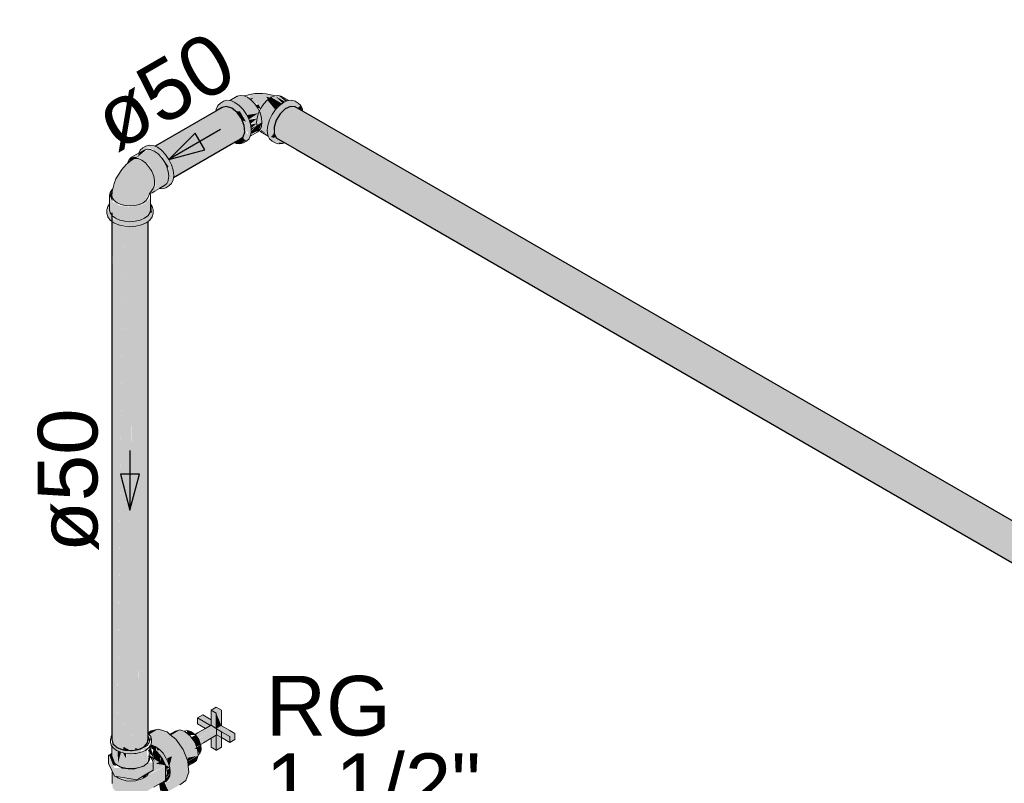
# Model space of a CAD drawing. Header units: millimetres. Extents: x 567 to 934, y -1 to 364.
# Tile 457 of 656: x 767.64 to 770.94, y 10.42 to 12.98. Entities that reach past the tile are written whole.
import ezdxf

# ---------------------------------------------------------------- set-up
doc = ezdxf.new("R2010")
doc.units = ezdxf.units.MM
doc.header["$MEASUREMENT"] = 0
doc.linetypes.add('NULL', pattern=[0])
for name, color, linetype, lineweight in [('AF-Condutos', 140, 'Continuous', 25), ('AF-Conexões', 152, 'Continuous', 18), ('AF-Registro', 253, 'Continuous', 18), ('AF-Sentido conduto', 140, 'Continuous', 30), ('AF-Textos conduto', 7, 'Continuous', 9), ('Textos', 7, 'Continuous', 9)]:
    doc.layers.add(name, color=color, linetype=linetype, lineweight=lineweight)
doc.styles.add('Arial', font='arial.ttf')

msp = doc.modelspace()

# ---------------------------------------------------------------- hatches: boundary and pattern name
at = {"layer": 'AF-Condutos', "linetype": 'Continuous'}
for points in [[(768.0928, 12.5546), (768.126, 12.5289), (768.1407, 12.5071), (768.2843, 12.5742), (768.1499, 12.4849), (768.1501, 12.4842), (768.3928, 12.6023), (768.3909, 12.624), (768.3819, 12.6473), (768.3674, 12.6679), (768.3498, 12.6824), (768.3321, 12.6882), (768.3176, 12.6844)], [(774.2171, 9.2923), (774.2171, 9.3124), (774.2244, 9.3356), (774.2378, 9.3572), (774.2555, 9.3738), (768.5467, 12.6877), (768.5288, 12.6795), (768.5117, 12.6632), (768.4983, 12.6415), (768.491, 12.6183), (768.491, 12.5975), (774.2241, 9.2774)], [(768.5467, 12.6877), (774.2728, 9.3817), (774.2734, 9.3817)], [(768.5467, 12.6877), (774.2555, 9.3738), (774.2728, 9.3817)], [(768.5623, 12.6863), (768.5467, 12.6877), (774.2734, 9.3817)], [(768.5623, 12.6863), (774.2731, 9.3818), (774.2884, 9.3803)], [(768.1557, 12.4654), (768.3928, 12.6023), (768.1519, 12.4851)], [(768.3565, 12.5665), (768.3873, 12.5857), (768.3928, 12.6023), (768.1541, 12.4645), (768.1542, 12.4639), (768.3476, 12.565), (768.1542, 12.4513)], [(768.2843, 12.5742), (768.1407, 12.5071), (768.1499, 12.4849)], [(768.4983, 12.5828), (774.2241, 9.2774), (768.491, 12.5975)], [(768.3528, 12.5645), (768.1542, 12.4511), (768.154, 12.4495)], [(768.3476, 12.565), (768.1559, 12.4648), (768.1542, 12.4514)], [(768.5665, 12.5434), (774.2244, 9.2768), (774.2241, 9.2774)], [(767.9474, 10.5669), (767.9474, 10.5861), (767.9474, 12.3312)], [(767.9501, 10.5573), (767.9652, 10.54), (767.9652, 12.3044), (767.9516, 10.5858), (767.9514, 12.3167), (767.9474, 10.5861)], [(767.9474, 10.5861), (767.9513, 12.2999), (767.9474, 12.3028)], [(768.0677, 10.5559), (768.0677, 12.3013), (768.0676, 12.3012), (768.0565, 10.5975), (768.0561, 12.3071), (768.0371, 10.5969), (768.0363, 12.2979), (768.0118, 10.5301), (768.0363, 10.5335), (768.0561, 10.5428)], [(768.0677, 10.5559), (768.069, 12.3023), (768.0677, 12.3013)], [(768.069, 10.5706), (768.069, 12.3023), (768.0677, 10.6137)], [(767.9514, 12.299), (767.9516, 10.5858), (767.9651, 12.2895)], [(767.9652, 12.2919), (767.9652, 10.54), (767.9864, 12.2835), (767.9819, 12.2879)], [(767.9653, 10.5414), (767.9866, 10.532), (767.9866, 12.2964)], [(767.9866, 12.2832), (767.9866, 10.532), (768.0116, 12.2846)], [(768.0117, 10.5297), (768.0134, 10.6479), (768.0117, 12.2941), (767.9868, 10.5426)], [(768.0362, 12.2869), (768.0118, 12.2851), (768.0134, 10.6479)], [(768.056, 12.2929), (768.0364, 12.2882), (768.0371, 10.5969)], [(768.0676, 12.2998), (768.0561, 12.2948), (768.0565, 10.5959)], [(768.0098, 10.5299), (767.9868, 10.5426), (767.9866, 10.5333)]]:
    msp.add_hatch(color=151, dxfattribs=at).paths.add_polyline_path(points)
at = {"layer": 'AF-Conexões', "linetype": 'Continuous'}
for points in [[(768.2962, 12.6721), (768.3321, 12.6882), (768.3498, 12.6824), (768.3583, 12.6754), (768.377, 12.6712), (768.397, 12.6366), (768.4043, 12.6009), (768.4025, 12.5942), (768.3943, 12.6067), (768.3873, 12.5857), (768.397, 12.5736), (768.377, 12.5621), (768.3883, 12.5656), (768.4074, 12.5796), (768.4147, 12.6069), (768.4129, 12.6243), (768.4074, 12.6426), (768.3987, 12.6606), (768.3874, 12.6772), (768.3743, 12.6911), (768.3602, 12.7014), (768.346, 12.7074), (768.3216, 12.7052), (768.3025, 12.6912)], [(768.3444, 12.7075), (768.3778, 12.7251), (768.3678, 12.722)], [(768.3895, 12.7239), (768.3465, 12.7054), (768.3567, 12.7029), (768.4021, 12.7186)], [(768.3486, 12.7063), (768.3895, 12.7239), (768.3778, 12.7251), (768.3467, 12.7071)], [(768.3577, 12.7032), (768.3655, 12.6975), (768.4021, 12.7186)], [(768.3671, 12.6963), (768.4146, 12.7094), (768.4021, 12.7186), (768.3655, 12.6975)], [(768.3689, 12.6968), (768.3781, 12.6883), (768.4146, 12.7094)], [(768.3773, 12.6879), (768.3786, 12.6865), (768.4263, 12.6971), (768.4146, 12.7094)], [(768.4529, 12.7309), (768.4264, 12.7308), (768.3927, 12.724), (768.4121, 12.7237), (768.4058, 12.7158), (768.4215, 12.7172), (768.4163, 12.7076), (768.4405, 12.6941), (768.4464, 12.6861), (768.4677, 12.7086), (768.4643, 12.7208), (768.4775, 12.7171), (768.4857, 12.7255)], [(768.4102, 12.7141), (768.4146, 12.7094), (768.4215, 12.7172)], [(768.4954, 12.6768), (768.4685, 12.7094), (768.4468, 12.6824), (768.4844, 12.6606)], [(768.4643, 12.7208), (768.4704, 12.7108), (768.4786, 12.7168)], [(768.5232, 12.5684), (768.4961, 12.5872), (768.4807, 12.5856), (768.491, 12.5975), (768.4861, 12.6028), (768.5087, 12.6583), (768.5288, 12.6795), (768.5461, 12.6874), (768.5688, 12.6825), (768.5806, 12.6912), (768.5719, 12.6992), (768.5502, 12.7087), (768.523, 12.7014), (768.5088, 12.6911), (768.4957, 12.6772), (768.4844, 12.6606), (768.4757, 12.6426), (768.4703, 12.6243), (768.4684, 12.6069), (768.4703, 12.5916), (768.4757, 12.5796), (768.4948, 12.5656)], [(768.507, 12.6891), (768.481, 12.7186), (768.4685, 12.7094), (768.5058, 12.6879)], [(768.5038, 12.689), (768.4685, 12.7094), (768.4954, 12.6769)], [(768.5053, 12.7251), (768.481, 12.7186), (768.5176, 12.6975), (768.4958, 12.7217), (768.5285, 12.7037)], [(768.5159, 12.6985), (768.481, 12.7186), (768.5067, 12.6895)], [(768.4958, 12.7217), (768.5181, 12.6993), (768.5271, 12.7044)], [(768.5053, 12.7251), (768.53, 12.7044), (768.5364, 12.7071)], [(768.5373, 12.7074), (768.5153, 12.722), (768.5053, 12.7251)], [(768.3641, 12.6725), (768.3839, 12.6422), (768.397, 12.6366), (768.377, 12.6712)], [(768.4346, 12.682), (768.4263, 12.6971), (768.3807, 12.687), (768.3897, 12.6738)], [(768.4506, 12.6346), (768.4489, 12.65), (768.4364, 12.6824), (768.3897, 12.6738), (768.3987, 12.6606), (768.3944, 12.6582), (768.439, 12.6663), (768.4063, 12.6448), (768.4308, 12.6492), (768.4131, 12.6307), (768.4283, 12.6301), (768.4153, 12.6161), (768.4314, 12.6235)], [(768.4388, 12.6655), (768.3995, 12.659), (768.4063, 12.6448)], [(768.4405, 12.6941), (768.4312, 12.6932), (768.4358, 12.6832), (768.4454, 12.6804)], [(768.439, 12.6103), (768.4476, 12.61), (768.4699, 12.5944), (768.4677, 12.6125), (768.4844, 12.6606), (768.4468, 12.6824), (768.4421, 12.6728), (768.4325, 12.6346)], [(768.5855, 12.6729), (768.5806, 12.6912), (768.5692, 12.6823)], [(768.4043, 12.6009), (768.397, 12.6366), (768.3839, 12.6421), (768.3922, 12.6097)], [(768.4334, 12.6474), (768.4073, 12.643), (768.4113, 12.6294)], [(768.4404, 12.6069), (768.4506, 12.6346), (768.4337, 12.6249), (768.4149, 12.6052), (768.4133, 12.5952), (768.4361, 12.6057)], [(768.4322, 12.6309), (768.4126, 12.6269), (768.4139, 12.6149)], [(768.4314, 12.6235), (768.4156, 12.6144), (768.4147, 12.6069)], [(768.4475, 12.6096), (768.447, 12.6057), (768.4702, 12.5924)], [(768.3566, 12.5665), (768.377, 12.5621), (768.397, 12.5736), (768.3851, 12.5842)], [(768.4961, 12.5872), (768.491, 12.5975), (768.4807, 12.5856), (768.491, 12.5824)], [(768.5265, 12.5665), (768.5063, 12.5667), (768.5083, 12.5627)], [(768.0557, 12.5418), (768.0137, 12.5176), (768.0355, 12.5195), (768.0368, 12.5282)], [(768.0657, 12.5449), (768.0372, 12.5284), (768.0355, 12.5195)], [(768.0409, 12.5372), (768.0385, 12.5319), (768.0545, 12.5411), (768.0701, 12.5444), (768.0361, 12.5201), (768.0723, 12.4927), (768.09, 12.4619), (768.0948, 12.4173), (768.0906, 12.4231), (768.074, 12.3962), (768.132, 12.4301), (768.1117, 12.4157), (768.1285, 12.4156), (768.1476, 12.4296), (768.153, 12.4416), (768.153, 12.4743), (768.1476, 12.4926), (768.1389, 12.5106), (768.1276, 12.5272), (768.1145, 12.5411), (768.1003, 12.5514), (768.0731, 12.5587), (768.0618, 12.5552), (768.0427, 12.5412), (768.0627, 12.5527), (768.0748, 12.5494), (768.1172, 12.5212), (768.1372, 12.4866), (768.1372, 12.466), (768.132, 12.4861), (768.1142, 12.5169), (768.09, 12.5384), (768.0627, 12.5527)], [(768.0368, 12.5282), (768.0657, 12.5449), (768.0557, 12.5418)], [(768.001, 12.4979), (767.9813, 12.4772), (767.9616, 12.4449), (767.9506, 12.4123), (767.9475, 12.3901), (767.9556, 12.3723), (767.9705, 12.361), (768.0092, 12.3545), (768.0428, 12.3555), (768.066, 12.3707), (768.0645, 12.3838), (768.0866, 12.4125), (768.0906, 12.4241), (768.0911, 12.4384), (768.0879, 12.4543), (768.0814, 12.4706), (768.072, 12.4858), (768.0605, 12.4986), (768.0361, 12.519), (768.0241, 12.5135)], [(768.001, 12.4979), (768.0355, 12.5195), (768.0137, 12.5176)], [(768.1339, 12.4794), (768.1372, 12.4866), (768.1165, 12.5184)], [(768.0927, 12.4301), (768.09, 12.4619), (768.078, 12.4791)], [(767.9504, 12.4105), (767.94, 12.3898), (767.9493, 12.4028)], [(767.9493, 12.4028), (767.94, 12.3898), (767.9491, 12.37)], [(767.956, 12.3716), (768.0612, 12.3968), (767.9945, 12.4034)], [(768.1242, 12.423), (768.132, 12.4301), (768.1034, 12.4136)], [(767.94, 12.3608), (767.9322, 12.3451), (767.94, 12.3294), (767.9648, 12.3051), (767.9849, 12.3036), (767.954, 12.3099), (767.9314, 12.3414), (767.934, 12.3178), (767.9417, 12.3071), (767.97, 12.2908), (767.9886, 12.2863), (768.0085, 12.2848), (768.0285, 12.2863), (768.0471, 12.2908), (768.0631, 12.2979), (768.0831, 12.3178), (768.0857, 12.3294), (768.0831, 12.3529), (768.0831, 12.3298), (768.0748, 12.3311), (768.0761, 12.3627), (768.0748, 12.3795), (768.057, 12.3618), (768.0428, 12.3555), (767.9908, 12.3515), (767.9743, 12.3555), (767.9491, 12.37), (767.9423, 12.3795)], [(767.9804, 12.3582), (768.0663, 12.3963), (768.0614, 12.3968)], [(767.9413, 12.3633), (767.94, 12.3414), (767.9423, 12.3311)], [(768.0263, 12.3533), (767.9793, 12.3319), (767.9611, 12.3126)], [(768.0209, 12.3555), (767.9743, 12.3555), (767.9861, 12.3526)], [(768.0806, 12.3564), (768.0771, 12.3612), (768.0748, 12.3311), (768.082, 12.3321)], [(767.9614, 12.3123), (768.0011, 12.3256), (768.0058, 12.3292)]]:
    msp.add_hatch(color=161, dxfattribs=at).paths.add_polyline_path(points)
at = {"layer": 'AF-Registro', "linetype": 'Continuous'}
for points in [[(768.2975, 10.6551), (768.3148, 10.6131), (768.3148, 10.6651), (768.2975, 10.6751), (768.2801, 10.6651)], [(768.2805, 10.6139), (768.2975, 10.6031), (768.2975, 10.6551), (768.2802, 10.6651)], [(768.2802, 10.6331), (768.2524, 10.6491), (768.2351, 10.6391), (768.2802, 10.6275)], [(768.2784, 10.6141), (768.2351, 10.6391), (768.2351, 10.6191), (768.2611, 10.6041)], [(768.2784, 10.6141), (768.2802, 10.6275), (768.2382, 10.6383)], [(768.2983, 10.6036), (768.3148, 10.6131), (768.2975, 10.6231)], [(768.2983, 10.6226), (768.3148, 10.6131), (768.2983, 10.653)], [(768.0705, 10.587), (768.0727, 10.5842), (768.1033, 10.6019)], [(768.0705, 10.587), (768.1033, 10.6019), (768.0789, 10.5955)], [(768.1033, 10.6019), (768.0727, 10.5842), (768.0746, 10.5816), (768.1329, 10.5921)], [(768.1376, 10.3934), (768.1757, 10.4154), (768.1959, 10.4297), (768.2053, 10.4575), (768.2021, 10.4941), (768.187, 10.5331), (768.1625, 10.5677), (768.1329, 10.5921), (768.0767, 10.582), (768.0782, 10.5493), (768.1083, 10.5364), (768.0973, 10.5271), (768.109, 10.5148), (768.1267, 10.484), (768.1417, 10.4735), (768.1307, 10.5027), (768.1489, 10.5111), (768.1415, 10.4801), (768.1433, 10.4763), (768.1399, 10.43), (768.1256, 10.4235)], [(768.1425, 10.5842), (768.1458, 10.5815), (768.1759, 10.5989), (768.1614, 10.5951)], [(768.1759, 10.5989), (768.1458, 10.5815), (768.1572, 10.5721), (768.1935, 10.5931)], [(768.1643, 10.5663), (768.2112, 10.5786), (768.1935, 10.5931), (768.1588, 10.573)], [(768.1979, 10.5895), (768.2143, 10.5931), (768.2009, 10.5975)], [(768.2143, 10.5931), (768.1979, 10.5895), (768.2068, 10.5822), (768.2277, 10.5821)], [(768.2802, 10.5974), (768.2374, 10.5684), (768.2973, 10.6032), (768.2784, 10.6141), (768.2263, 10.584), (768.2292, 10.5799), (768.2755, 10.5958)], [(768.2802, 10.5974), (768.2292, 10.5799), (768.2367, 10.5693)], [(768.2393, 10.5651), (768.2802, 10.5931), (768.2379, 10.5687)], [(768.2975, 10.6031), (768.2802, 10.5931), (768.2396, 10.5653)], [(768.2975, 10.5814), (768.2975, 10.603), (768.2396, 10.5653), (768.2442, 10.5524)], [(768.3148, 10.5411), (768.3148, 10.5911), (768.2983, 10.5836), (768.2975, 10.5311)], [(768.2983, 10.6036), (768.3148, 10.5931), (768.3598, 10.5871), (768.3148, 10.6131)], [(768.2983, 10.5828), (768.3425, 10.5571), (768.3425, 10.5771), (768.2983, 10.6024)], [(768.3425, 10.5571), (768.3598, 10.5671), (768.3598, 10.5871), (768.3148, 10.5931), (768.3425, 10.5771)], [(767.943, 10.5583), (767.9522, 10.5385), (767.9773, 10.524), (768.0116, 10.5187), (768.0459, 10.524), (768.0459, 10.5325), (768.0601, 10.5303), (768.073, 10.5412), (768.0116, 10.5297), (767.9773, 10.5325), (767.9631, 10.5388)], [(768.0742, 10.5632), (768.0659, 10.5779), (768.0728, 10.5581)], [(768.0753, 10.5668), (768.0802, 10.5668), (768.0779, 10.5771)], [(768.1857, 10.5349), (768.2257, 10.558), (768.2112, 10.5786), (768.1636, 10.5661)], [(768.2347, 10.5348), (768.2257, 10.558), (768.1862, 10.5351), (768.1893, 10.5271)], [(768.2253, 10.5586), (768.2388, 10.5664), (768.2277, 10.5821), (768.2142, 10.5743)], [(768.2456, 10.5488), (768.2388, 10.5664), (768.2254, 10.5587), (768.2315, 10.543)], [(768.2802, 10.5711), (768.2802, 10.5411), (768.2975, 10.5311), (768.2975, 10.5811)], [(767.9479, 10.5063), (767.9501, 10.4967), (767.9552, 10.5344), (767.9482, 10.5441)], [(767.9501, 10.4967), (767.9565, 10.4879), (767.9651, 10.5289), (767.9565, 10.5353)], [(767.9666, 10.4803), (767.9654, 10.5293), (767.9565, 10.4879)], [(767.9666, 10.4803), (767.9666, 10.5288), (767.9654, 10.5293)], [(767.9666, 10.4803), (767.9951, 10.4707), (768.0281, 10.4707), (768.0281, 10.52), (767.9971, 10.5198), (767.9951, 10.5039), (767.9831, 10.5209), (767.9781, 10.5238), (767.9688, 10.4887), (767.9667, 10.5266)], [(767.9688, 10.4887), (767.9781, 10.5237), (767.9669, 10.5286)], [(768.0363, 10.5335), (768.026, 10.5395), (768.0259, 10.5311)], [(768.0435, 10.4744), (768.0426, 10.5232), (768.03, 10.5202)], [(768.0435, 10.5234), (768.0435, 10.4744), (768.0567, 10.4803), (768.0451, 10.5238)], [(768.0668, 10.4879), (768.0581, 10.5294), (768.0459, 10.524), (768.0567, 10.4803)], [(768.0668, 10.4879), (768.0654, 10.5326), (768.0581, 10.5294)], [(768.0753, 10.5063), (768.0748, 10.5325), (768.0693, 10.5372), (768.0668, 10.4884)], [(768.069, 10.5302), (768.0885, 10.5042), (768.0781, 10.5391)], [(768.0823, 10.5474), (768.0753, 10.5434), (768.0973, 10.5271), (768.0948, 10.5421)], [(768.0839, 10.5207), (768.0896, 10.5028), (768.0948, 10.4997), (768.0948, 10.5289), (768.0877, 10.5341)], [(768.1011, 10.5293), (768.1074, 10.5329), (768.0948, 10.5421)], [(768.0948, 10.5289), (768.0948, 10.4997), (768.1001, 10.4967), (768.0974, 10.5269)], [(768.0974, 10.527), (768.1001, 10.4967), (768.1079, 10.4922), (768.1116, 10.5109)], [(768.2366, 10.513), (768.2347, 10.5348), (768.1893, 10.5271), (768.1977, 10.5056), (768.232, 10.512), (768.2022, 10.4931)], [(768.2428, 10.5196), (768.2471, 10.5322), (768.2456, 10.5488), (768.2248, 10.5368), (768.2347, 10.5347), (768.2355, 10.5256)], [(767.9369, 10.487), (767.9569, 10.4707), (767.9369, 10.5138)], [(767.9467, 10.5195), (767.9385, 10.5147), (767.9521, 10.481), (767.962, 10.4787)], [(768.0863, 10.4907), (768.0664, 10.4876), (768.0549, 10.4773), (768.0213, 10.4674), (767.9842, 10.4734), (767.9569, 10.4707), (768.0316, 10.4591)], [(768.0863, 10.4907), (768.0316, 10.4591), (767.96, 10.4444), (768.0316, 10.4323), (768.0863, 10.4638)], [(767.9853, 10.5207), (767.9951, 10.5039), (767.9951, 10.5198)], [(768.0281, 10.5198), (768.0281, 10.4707), (768.0435, 10.4744), (768.03, 10.5201)], [(768.0775, 10.5097), (768.0853, 10.493), (768.0863, 10.466), (768.0538, 10.4377), (768.0538, 10.3873), (768.1275, 10.4299), (768.128, 10.4796), (768.0855, 10.456), (768.0694, 10.4491), (768.128, 10.4806)], [(768.0742, 10.5016), (768.0714, 10.5117), (768.0689, 10.4942)], [(768.0817, 10.5073), (768.0914, 10.4916), (768.0887, 10.5032)], [(768.1277, 10.4808), (768.1201, 10.4978), (768.0948, 10.4861)], [(768.1079, 10.4922), (768.1201, 10.4978), (768.1139, 10.5075)], [(768.1407, 10.4768), (768.1489, 10.5111), (768.1327, 10.5036)], [(768.232, 10.512), (768.2011, 10.5055), (768.2021, 10.4939)], [(768.231, 10.4964), (768.2366, 10.513), (768.2022, 10.4931), (768.2033, 10.4804)], [(767.9369, 10.487), (767.9569, 10.4438), (767.9569, 10.4707)], [(767.9493, 10.4123), (767.9514, 10.4031), (767.9672, 10.3873), (767.9947, 10.3781), (768.0264, 10.3781), (768.0538, 10.3873), (768.0538, 10.4377), (768.0282, 10.4292), (768.0038, 10.4284), (767.9618, 10.4431), (767.9493, 10.4602)], [(767.9569, 10.4438), (768.0316, 10.4591), (767.9569, 10.4707)], [(768.1301, 10.4814), (768.1315, 10.4677), (768.1409, 10.4731)], [(768.1315, 10.4387), (768.1433, 10.4581), (768.1315, 10.4677)], [(768.1345, 10.4404), (768.1417, 10.4446), (768.1433, 10.4581)], [(768.1348, 10.4651), (768.1433, 10.4581), (768.1417, 10.4735)], [(767.9683, 10.4382), (767.9958, 10.429), (768.0275, 10.429), (768.0275, 10.4329)], [(768.0708, 10.4548), (768.0481, 10.4417), (768.0549, 10.4382)], [(768.1376, 10.3934), (768.1237, 10.4236), (768.1062, 10.4176), (768.1099, 10.3952), (768.128, 10.3941)], [(768.1267, 10.428), (768.1291, 10.4267), (768.1417, 10.4446)], [(768.1317, 10.4402), (768.1332, 10.4523), (768.128, 10.4448)], [(768.128, 10.4294), (768.1417, 10.4446), (768.1315, 10.4387)]]:
    msp.add_hatch(color=254, dxfattribs=at).paths.add_polyline_path(points)

# ---------------------------------------------------------------- linework, layer by layer
at = {"layer": 'AF-Condutos'}
for p, q in [((768.2962, 12.6721), (768.0928, 12.5546)), ((768.3176, 12.6844), (768.2962, 12.6721)), ((768.3321, 12.6882), (768.3176, 12.6844)), ((768.3498, 12.6824), (768.3321, 12.6882)), ((768.3674, 12.6679), (768.3498, 12.6824)), ((768.3819, 12.6473), (768.3674, 12.6679)), ((768.5288, 12.6795), (768.5117, 12.6632)), ((768.5467, 12.6877), (768.5288, 12.6795)), ((768.5623, 12.6863), (768.5467, 12.6877)), ((774.2801, 9.3851), (768.5623, 12.6863)), ((768.3909, 12.624), (768.3819, 12.6473)), ((768.4983, 12.6415), (768.491, 12.6183)), ((768.5117, 12.6632), (768.4983, 12.6415)), ((768.3873, 12.5857), (768.3928, 12.6023)), ((768.3928, 12.6023), (768.3909, 12.624)), ((768.491, 12.6183), (768.491, 12.5975)), ((768.3531, 12.5644), (768.3752, 12.5772)), ((768.3752, 12.5772), (768.3873, 12.5857)), ((768.491, 12.5975), (768.4983, 12.5828)), ((768.4983, 12.5828), (768.5665, 12.5434)), ((768.154, 12.4495), (768.3531, 12.5644)), ((768.5665, 12.5434), (774.2244, 9.2768)), ((767.9474, 12.3312), (767.9474, 10.5859)), ((768.069, 10.6133), (768.069, 12.3023)), ((768.069, 10.5929), (768.069, 10.6133)), ((768.069, 10.5898), (768.069, 10.5929)), ((768.069, 10.5881), (768.069, 10.5898)), ((768.069, 10.5773), (768.069, 10.5881)), ((767.9474, 10.5859), (767.9474, 10.5669)), ((767.9474, 10.5669), (767.95, 10.5575)), ((767.95, 10.5575), (767.9505, 10.5555)), ((767.9505, 10.5555), (767.9514, 10.5524)), ((768.0561, 10.5428), (768.0677, 10.5559)), ((768.0677, 10.5559), (768.069, 10.5706)), ((768.069, 10.5736), (768.069, 10.5773)), ((768.069, 10.5706), (768.069, 10.5736)), ((767.9514, 10.5524), (767.9522, 10.5517)), ((767.9522, 10.5517), (767.9576, 10.5468)), ((767.9576, 10.5468), (767.9622, 10.5428)), ((767.9622, 10.5428), (767.9652, 10.54)), ((767.9652, 10.54), (767.97, 10.5383)), ((767.97, 10.5383), (767.9756, 10.5362)), ((767.9756, 10.5362), (767.977, 10.5356)), ((767.977, 10.5356), (767.9854, 10.5325)), ((767.9854, 10.5325), (767.9866, 10.532)), ((767.9866, 10.532), (767.9921, 10.5315)), ((767.9921, 10.5315), (767.9955, 10.5312)), ((767.9955, 10.5312), (768.0098, 10.5299)), ((768.0098, 10.5299), (768.0117, 10.5297)), ((768.0117, 10.5297), (768.0159, 10.5304)), ((768.0159, 10.5304), (768.0363, 10.5335)), ((768.0363, 10.5335), (768.0443, 10.5373)), ((768.0443, 10.5373), (768.0561, 10.5428))]:
    msp.add_line(p, q, dxfattribs=at)
at = {"layer": 'AF-Conexões'}
for p, q in [((768.4411, 12.7313), (768.4264, 12.7308)), ((768.4529, 12.7309), (768.4411, 12.7313)), ((768.3112, 12.6992), (768.3025, 12.6912)), ((768.3216, 12.7052), (768.3112, 12.6992)), ((768.3329, 12.7087), (768.3216, 12.7052)), ((768.343, 12.7077), (768.3329, 12.7087)), ((768.3678, 12.722), (768.343, 12.7077)), ((768.346, 12.7074), (768.343, 12.7077)), ((768.3602, 12.7014), (768.346, 12.7074)), ((768.3743, 12.6911), (768.3602, 12.7014)), ((768.3778, 12.7251), (768.3678, 12.722)), ((768.3895, 12.7239), (768.3778, 12.7251)), ((768.3909, 12.7233), (768.3895, 12.7239)), ((768.3927, 12.724), (768.3909, 12.7233)), ((768.4021, 12.7186), (768.3909, 12.7233)), ((768.4102, 12.7282), (768.3927, 12.724)), ((768.4146, 12.7094), (768.4021, 12.7186)), ((768.4264, 12.7308), (768.4102, 12.7282)), ((768.4263, 12.6971), (768.4146, 12.7094)), ((768.4642, 12.7299), (768.4529, 12.7309)), ((768.4685, 12.7094), (768.4568, 12.6971)), ((768.4857, 12.7255), (768.4642, 12.7299)), ((768.481, 12.7186), (768.4685, 12.7094)), ((768.4919, 12.7232), (768.481, 12.7186)), ((768.4908, 12.7236), (768.4857, 12.7255)), ((768.4919, 12.7232), (768.4908, 12.7236)), ((768.4936, 12.7239), (768.4919, 12.7232)), ((768.5053, 12.7251), (768.4936, 12.7239)), ((768.5153, 12.722), (768.5053, 12.7251)), ((768.523, 12.7014), (768.5088, 12.6911)), ((768.5401, 12.7077), (768.5153, 12.722)), ((768.5371, 12.7074), (768.523, 12.7014)), ((768.5401, 12.7077), (768.5371, 12.7074)), ((768.5502, 12.7087), (768.5401, 12.7077)), ((768.5615, 12.7052), (768.5502, 12.7087)), ((768.5719, 12.6992), (768.5615, 12.7052)), ((768.5806, 12.6912), (768.5719, 12.6992)), ((768.297, 12.679), (768.2962, 12.6721)), ((768.2971, 12.6791), (768.297, 12.679)), ((768.3025, 12.6912), (768.2971, 12.6791)), ((768.3874, 12.6772), (768.3743, 12.6911)), ((768.3987, 12.6606), (768.3874, 12.6772)), ((768.4364, 12.6824), (768.4263, 12.6971)), ((768.439, 12.6663), (768.4342, 12.65)), ((768.441, 12.6728), (768.4364, 12.6824)), ((768.4416, 12.6715), (768.439, 12.6663)), ((768.4416, 12.6715), (768.441, 12.6728)), ((768.4421, 12.6728), (768.4416, 12.6715)), ((768.4441, 12.6663), (768.4416, 12.6715)), ((768.4468, 12.6824), (768.4421, 12.6728)), ((768.4489, 12.65), (768.4441, 12.6663)), ((768.4568, 12.6971), (768.4468, 12.6824)), ((768.4957, 12.6772), (768.4844, 12.6606)), ((768.5088, 12.6911), (768.4957, 12.6772)), ((768.5837, 12.6843), (768.5806, 12.6912)), ((768.5861, 12.6791), (768.5837, 12.6843)), ((768.5869, 12.6721), (768.5861, 12.6791)), ((768.4074, 12.6426), (768.3987, 12.6606)), ((768.4129, 12.6243), (768.4074, 12.6426)), ((768.4342, 12.65), (768.4325, 12.6346)), ((768.4325, 12.6346), (768.4342, 12.621)), ((768.4506, 12.6346), (768.4489, 12.65)), ((768.4489, 12.621), (768.4506, 12.6346)), ((768.4757, 12.6426), (768.4703, 12.6243)), ((768.4844, 12.6606), (768.4757, 12.6426)), ((768.4116, 12.5889), (768.4364, 12.6032)), ((768.4147, 12.6069), (768.4129, 12.6243)), ((768.4129, 12.5916), (768.4147, 12.6069)), ((768.4342, 12.621), (768.439, 12.6103)), ((768.4364, 12.6032), (768.4404, 12.6069)), ((768.439, 12.6103), (768.4416, 12.608)), ((768.4404, 12.6069), (768.4405, 12.607)), ((768.4405, 12.607), (768.4416, 12.608)), ((768.4416, 12.608), (768.4441, 12.6103)), ((768.4416, 12.608), (768.4426, 12.607)), ((768.4426, 12.607), (768.4428, 12.6069)), ((768.4428, 12.6069), (768.4468, 12.6032)), ((768.4441, 12.6103), (768.4489, 12.621)), ((768.4468, 12.6032), (768.4715, 12.5889)), ((768.4703, 12.6243), (768.4684, 12.6069)), ((768.4684, 12.6069), (768.4703, 12.5916)), ((768.3566, 12.5665), (768.3587, 12.5656)), ((768.3883, 12.5656), (768.3987, 12.5716)), ((768.3987, 12.5716), (768.4074, 12.5796)), ((768.4074, 12.5796), (768.4116, 12.5889)), ((768.4116, 12.5889), (768.4129, 12.5916)), ((768.4703, 12.5916), (768.4715, 12.5889)), ((768.4715, 12.5889), (768.4757, 12.5796)), ((768.4757, 12.5796), (768.4844, 12.5716)), ((768.4844, 12.5716), (768.4948, 12.5656)), ((768.5192, 12.5634), (768.5265, 12.5665)), ((768.0557, 12.5418), (768.0385, 12.5319)), ((768.0409, 12.5372), (768.0385, 12.5319)), ((768.0427, 12.5412), (768.0409, 12.5372)), ((768.0514, 12.5492), (768.0427, 12.5412)), ((768.0618, 12.5552), (768.0514, 12.5492)), ((768.0657, 12.5449), (768.0557, 12.5418)), ((768.0731, 12.5587), (768.0618, 12.5552)), ((768.0744, 12.544), (768.0657, 12.5449)), ((768.0862, 12.5574), (768.0731, 12.5587)), ((768.0774, 12.5437), (768.0744, 12.544)), ((768.09, 12.5384), (768.0774, 12.5437)), ((768.0928, 12.5546), (768.0862, 12.5574)), ((768.1025, 12.5292), (768.09, 12.5384)), ((768.1003, 12.5514), (768.0928, 12.5546)), ((768.1145, 12.5411), (768.1003, 12.5514)), ((768.1276, 12.5272), (768.1145, 12.5411)), ((768.3587, 12.5656), (768.3639, 12.5634)), ((768.3639, 12.5634), (768.377, 12.5621)), ((768.377, 12.5621), (768.3883, 12.5656)), ((768.4948, 12.5656), (768.5061, 12.5621)), ((768.5061, 12.5621), (768.5085, 12.5623)), ((768.5085, 12.5623), (768.5192, 12.5634)), ((768.0147, 12.5091), (768.001, 12.4979)), ((768.006, 12.5104), (768.0012, 12.4997)), ((768.0137, 12.5176), (768.006, 12.5104)), ((768.0375, 12.5313), (768.0137, 12.5176)), ((768.0241, 12.5135), (768.0147, 12.5091)), ((768.0355, 12.5131), (768.0241, 12.5135)), ((768.048, 12.508), (768.0355, 12.5131)), ((768.0385, 12.5319), (768.0375, 12.5313)), ((768.0605, 12.4986), (768.048, 12.508)), ((768.1142, 12.5169), (768.1025, 12.5292)), ((768.1242, 12.5022), (768.1142, 12.5169)), ((768.132, 12.4861), (768.1242, 12.5022)), ((768.1389, 12.5106), (768.1276, 12.5272)), ((768.1476, 12.4926), (768.1389, 12.5106)), ((767.9813, 12.4772), (767.9685, 12.4579)), ((767.9958, 12.4937), (767.9813, 12.4772)), ((768.001, 12.4979), (767.9958, 12.4937)), ((768.0012, 12.4997), (768.001, 12.4979)), ((768.072, 12.4858), (768.0605, 12.4986)), ((768.0814, 12.4706), (768.072, 12.4858)), ((768.0879, 12.4543), (768.0814, 12.4706)), ((768.1368, 12.4698), (768.132, 12.4861)), ((768.1384, 12.4544), (768.1368, 12.4698)), ((768.153, 12.4743), (768.1476, 12.4926)), ((768.1549, 12.4569), (768.153, 12.4743)), ((767.9616, 12.4449), (767.9558, 12.4297)), ((767.9685, 12.4579), (767.9616, 12.4449)), ((768.0911, 12.4384), (768.0879, 12.4543)), ((768.0906, 12.4241), (768.0911, 12.4384)), ((768.132, 12.4301), (768.136, 12.4391)), ((768.136, 12.4391), (768.1368, 12.4408)), ((768.1368, 12.4408), (768.1384, 12.4544)), ((768.1476, 12.4296), (768.153, 12.4416)), ((768.153, 12.4416), (768.154, 12.4495)), ((768.154, 12.4495), (768.1549, 12.4569)), ((767.9491, 12.4096), (767.9423, 12.4)), ((767.9504, 12.4105), (767.9475, 12.3901)), ((767.9504, 12.4105), (767.9491, 12.4096)), ((767.9506, 12.4123), (767.9504, 12.4105)), ((767.9558, 12.4297), (767.9506, 12.4123)), ((768.0753, 12.3979), (768.0866, 12.4125)), ((768.0823, 12.3988), (768.0917, 12.4042)), ((768.0866, 12.4125), (768.0906, 12.4241)), ((768.0917, 12.4042), (768.1071, 12.4131)), ((768.1071, 12.4131), (768.1242, 12.423)), ((768.1071, 12.4131), (768.1129, 12.4125)), ((768.1129, 12.4125), (768.1172, 12.4121)), ((768.1172, 12.4121), (768.1285, 12.4156)), ((768.1242, 12.423), (768.132, 12.4301)), ((768.1285, 12.4156), (768.1389, 12.4216)), ((768.1389, 12.4216), (768.1476, 12.4296)), ((767.9423, 12.4), (767.94, 12.3898)), ((767.94, 12.3898), (767.94, 12.379)), ((767.94, 12.379), (767.94, 12.3623)), ((767.9475, 12.3901), (767.9495, 12.3809)), ((767.9495, 12.3809), (767.9556, 12.3723)), ((767.9556, 12.3723), (767.9654, 12.3649)), ((768.0527, 12.3652), (768.0624, 12.3727)), ((768.0624, 12.3727), (768.0654, 12.377)), ((768.0654, 12.377), (768.0685, 12.3813)), ((768.0685, 12.3813), (768.0738, 12.3955)), ((768.0738, 12.3955), (768.074, 12.3962)), ((768.074, 12.3963), (768.0753, 12.3979)), ((768.074, 12.3962), (768.0756, 12.3967)), ((768.074, 12.3962), (768.074, 12.3963)), ((768.0756, 12.3967), (768.0823, 12.3988)), ((768.0759, 12.3953), (768.0756, 12.3967)), ((768.0771, 12.3898), (768.0759, 12.3953)), ((768.0771, 12.3623), (768.0771, 12.3898)), ((767.9322, 12.3451), (767.9314, 12.3414)), ((767.9314, 12.3414), (767.9314, 12.3294)), ((767.934, 12.3529), (767.9322, 12.3451)), ((767.9365, 12.3564), (767.934, 12.3529)), ((767.94, 12.3612), (767.9365, 12.3564)), ((767.94, 12.3623), (767.94, 12.3612)), ((767.94, 12.3612), (767.94, 12.3414)), ((767.94, 12.3414), (767.9423, 12.3311)), ((767.9654, 12.3649), (767.9782, 12.3592)), ((767.9782, 12.3592), (767.9931, 12.3557)), ((767.9931, 12.3557), (768.0092, 12.3545)), ((768.0092, 12.3545), (768.0251, 12.3558)), ((768.0251, 12.3558), (768.04, 12.3595)), ((768.04, 12.3595), (768.0527, 12.3652)), ((768.0748, 12.3311), (768.0771, 12.3414)), ((768.0771, 12.3612), (768.0771, 12.3623)), ((768.0771, 12.3414), (768.0771, 12.3612)), ((768.0806, 12.3564), (768.0771, 12.3612)), ((768.0831, 12.3529), (768.0806, 12.3564)), ((768.0857, 12.3414), (768.0831, 12.3529)), ((768.0857, 12.3294), (768.0857, 12.3414)), ((767.9314, 12.3294), (767.934, 12.3178)), ((767.934, 12.3178), (767.9417, 12.3071)), ((767.9417, 12.3071), (767.9474, 12.3028)), ((767.9423, 12.3311), (767.9474, 12.324)), ((767.9474, 12.324), (767.9491, 12.3216)), ((767.9474, 12.3028), (767.954, 12.2979)), ((767.9491, 12.3216), (767.96, 12.3134)), ((767.96, 12.3134), (767.9743, 12.3071)), ((767.9743, 12.3071), (767.9908, 12.3031)), ((767.9908, 12.3031), (768.0085, 12.3018)), ((768.0085, 12.3018), (768.0263, 12.3031)), ((768.0263, 12.3031), (768.0428, 12.3071)), ((768.0428, 12.3071), (768.057, 12.3134)), ((768.057, 12.3134), (768.0679, 12.3216)), ((768.0631, 12.2979), (768.069, 12.3023)), ((768.0679, 12.3216), (768.069, 12.3231)), ((768.069, 12.3231), (768.0748, 12.3311)), ((768.069, 12.3023), (768.0754, 12.3071)), ((768.0754, 12.3071), (768.0831, 12.3178)), ((768.0831, 12.3178), (768.0857, 12.3294)), ((767.954, 12.2979), (767.97, 12.2908)), ((767.97, 12.2908), (767.9886, 12.2863)), ((767.9886, 12.2863), (768.0085, 12.2848)), ((768.0085, 12.2848), (768.0285, 12.2863)), ((768.0285, 12.2863), (768.0471, 12.2908)), ((768.0471, 12.2908), (768.0631, 12.2979))]:
    msp.add_line(p, q, dxfattribs=at)
at = {"layer": 'AF-Registro'}
for p, q in [((768.2975, 10.6751), (768.2801, 10.6651)), ((768.2801, 10.6651), (768.2975, 10.6551)), ((768.2975, 10.6551), (768.2802, 10.6651)), ((768.2802, 10.6651), (768.2802, 10.6331)), ((768.3148, 10.6651), (768.2975, 10.6751)), ((768.2975, 10.6551), (768.2975, 10.6251)), ((768.2975, 10.6251), (768.2975, 10.6551)), ((768.3148, 10.6131), (768.3148, 10.6651)), ((768.2524, 10.6491), (768.2351, 10.6391)), ((768.2351, 10.6391), (768.2784, 10.6141)), ((768.2351, 10.6391), (768.2351, 10.6191)), ((768.2784, 10.6141), (768.2351, 10.6391)), ((768.2802, 10.6331), (768.2524, 10.6491)), ((768.2802, 10.6331), (768.2802, 10.6151)), ((768.2975, 10.6251), (768.2975, 10.6231)), ((768.2975, 10.6231), (768.2975, 10.6251)), ((768.2975, 10.6231), (768.2975, 10.6041)), ((768.2975, 10.6041), (768.2975, 10.6231)), ((768.069, 10.5881), (768.0677, 10.5891)), ((768.0709, 10.5909), (768.069, 10.5898)), ((768.0705, 10.587), (768.069, 10.5881)), ((768.0789, 10.5955), (768.0709, 10.5909)), ((768.1033, 10.6019), (768.0789, 10.5955)), ((768.1072, 10.6006), (768.1033, 10.6019)), ((768.1329, 10.5921), (768.1072, 10.6006)), ((768.137, 10.5887), (768.1329, 10.5921)), ((768.1425, 10.5842), (768.137, 10.5887)), ((768.1614, 10.5951), (768.1425, 10.5842)), ((768.1759, 10.5989), (768.1614, 10.5951)), ((768.1893, 10.5945), (768.1759, 10.5989)), ((768.1895, 10.5944), (768.1893, 10.5945)), ((768.1899, 10.5946), (768.1895, 10.5944)), ((768.1935, 10.5931), (768.1895, 10.5944)), ((768.2009, 10.5975), (768.1899, 10.5946)), ((768.2112, 10.5786), (768.1935, 10.5931)), ((768.2143, 10.5931), (768.2009, 10.5975)), ((768.2258, 10.5837), (768.2143, 10.5931)), ((768.2351, 10.5891), (768.2263, 10.584)), ((768.2351, 10.6191), (768.2611, 10.6041)), ((768.2611, 10.6041), (768.2351, 10.5891)), ((768.2784, 10.6141), (768.2611, 10.6041)), ((768.2793, 10.6146), (768.2784, 10.6141)), ((768.2802, 10.6141), (768.2793, 10.6146)), ((768.2802, 10.6151), (768.2802, 10.6141)), ((768.281, 10.6136), (768.2802, 10.6141)), ((768.2975, 10.6041), (768.281, 10.6136)), ((768.2983, 10.6036), (768.2975, 10.6041)), ((768.2975, 10.6041), (768.2975, 10.6031)), ((768.2983, 10.6026), (768.2975, 10.6031)), ((768.2975, 10.6031), (768.2983, 10.6026)), ((768.2975, 10.6031), (768.2975, 10.6031)), ((768.2983, 10.6026), (768.2983, 10.6036)), ((768.3148, 10.5931), (768.2983, 10.6026)), ((768.2983, 10.6026), (768.2983, 10.6026)), ((768.2983, 10.6026), (768.3148, 10.5931)), ((768.2983, 10.5836), (768.2983, 10.6026)), ((768.3425, 10.5971), (768.3148, 10.6131)), ((768.3148, 10.5931), (768.3425, 10.5771)), ((768.3425, 10.5771), (768.3148, 10.5931)), ((768.3148, 10.5411), (768.3148, 10.5911)), ((768.3598, 10.5871), (768.3425, 10.5971)), ((767.945, 10.5755), (767.943, 10.5668)), ((767.943, 10.5668), (767.943, 10.5583)), ((767.943, 10.5583), (767.9454, 10.5481)), ((767.9454, 10.5771), (767.945, 10.5755)), ((767.9474, 10.5799), (767.9454, 10.5771)), ((768.0731, 10.5573), (768.0668, 10.5484)), ((768.0696, 10.5765), (768.069, 10.5773)), ((768.0719, 10.5733), (768.0696, 10.5765)), ((768.071, 10.5866), (768.0705, 10.587)), ((768.0753, 10.5806), (768.071, 10.5866)), ((768.0731, 10.5716), (768.0719, 10.5733)), ((768.0744, 10.5661), (768.0731, 10.5716)), ((768.0743, 10.5626), (768.0731, 10.5573)), ((768.0748, 10.5644), (768.0743, 10.5626)), ((768.0748, 10.5644), (768.0744, 10.5661)), ((768.0753, 10.5668), (768.0748, 10.5644)), ((768.0779, 10.5771), (768.0753, 10.5806)), ((768.0753, 10.5621), (768.0753, 10.5668)), ((768.0802, 10.5668), (768.0779, 10.5771)), ((768.0779, 10.5481), (768.0802, 10.5583)), ((768.0802, 10.5583), (768.0802, 10.5668)), ((768.1625, 10.5677), (768.1425, 10.5842)), ((768.187, 10.5331), (768.1625, 10.5677)), ((768.2128, 10.5762), (768.2112, 10.5786)), ((768.2257, 10.558), (768.2128, 10.5762)), ((768.2315, 10.543), (768.2257, 10.558)), ((768.2263, 10.584), (768.2258, 10.5837)), ((768.2277, 10.5821), (768.2258, 10.5837)), ((768.2388, 10.5664), (768.2277, 10.5821)), ((768.2449, 10.5507), (768.2388, 10.5664)), ((768.2449, 10.5507), (768.2542, 10.5561)), ((768.2542, 10.5561), (768.2802, 10.5711)), ((768.2802, 10.5711), (768.2975, 10.5811)), ((768.2802, 10.5711), (768.2802, 10.5411)), ((768.2975, 10.5831), (768.2975, 10.5811)), ((768.2975, 10.5811), (768.2983, 10.5816)), ((768.2975, 10.5811), (768.2975, 10.5311)), ((768.2975, 10.5311), (768.2975, 10.5811)), ((768.2983, 10.5826), (768.2983, 10.5836)), ((768.2983, 10.5826), (768.3148, 10.5731)), ((768.2983, 10.5816), (768.2983, 10.5826)), ((768.3148, 10.5731), (768.3425, 10.5571)), ((768.3425, 10.5771), (768.3425, 10.5671)), ((768.3425, 10.5671), (768.3425, 10.5771)), ((768.3425, 10.5571), (768.3598, 10.5671)), ((768.3425, 10.5671), (768.3425, 10.5571)), ((768.3425, 10.5571), (768.3425, 10.5671)), ((768.3598, 10.5771), (768.3598, 10.5871)), ((768.3598, 10.5671), (768.3598, 10.5771)), ((767.9454, 10.5481), (767.9479, 10.5445)), ((767.9479, 10.5445), (767.9522, 10.5385)), ((767.9479, 10.5445), (767.9479, 10.5202)), ((767.9522, 10.5385), (767.9631, 10.5303)), ((767.9631, 10.5303), (767.9644, 10.5297)), ((767.9644, 10.5297), (767.9773, 10.524)), ((767.9773, 10.524), (767.9939, 10.5201)), ((768.0281, 10.5313), (768.0159, 10.5304)), ((768.0435, 10.535), (768.0281, 10.5313)), ((768.0294, 10.5201), (768.0459, 10.524)), ((768.0475, 10.5368), (768.0435, 10.535)), ((768.0459, 10.524), (768.0498, 10.5257)), ((768.0567, 10.5408), (768.0475, 10.5368)), ((768.0498, 10.5257), (768.0601, 10.5303)), ((768.0594, 10.5429), (768.0567, 10.5408)), ((768.0668, 10.5484), (768.0594, 10.5429)), ((768.0601, 10.5303), (768.0651, 10.534)), ((768.0651, 10.534), (768.0659, 10.5347)), ((768.0659, 10.5347), (768.071, 10.5385)), ((768.071, 10.5385), (768.073, 10.5412)), ((768.073, 10.5412), (768.0732, 10.5415)), ((768.0732, 10.5415), (768.0753, 10.5445)), ((768.0753, 10.5445), (768.0777, 10.5479)), ((768.0753, 10.5413), (768.0753, 10.5445)), ((768.0753, 10.5403), (768.0753, 10.5413)), ((768.0753, 10.5325), (768.0753, 10.5403)), ((768.0753, 10.5403), (768.0824, 10.5372)), ((768.0753, 10.5145), (768.0753, 10.5325)), ((768.0777, 10.5479), (768.0779, 10.5481)), ((768.0786, 10.5478), (768.0777, 10.5479)), ((768.0823, 10.5474), (768.0786, 10.5478)), ((768.0845, 10.5465), (768.0823, 10.5474)), ((768.0824, 10.5372), (768.0847, 10.5363)), ((768.0948, 10.5421), (768.0845, 10.5465)), ((768.0847, 10.5363), (768.0973, 10.5271)), ((768.1074, 10.5329), (768.0948, 10.5421)), ((768.0973, 10.5271), (768.109, 10.5148)), ((768.1191, 10.5206), (768.1074, 10.5329)), ((768.2021, 10.4941), (768.187, 10.5331)), ((768.2347, 10.5348), (768.2315, 10.543)), ((768.2364, 10.5151), (768.2347, 10.5348)), ((768.2428, 10.5196), (768.2471, 10.5322)), ((768.2456, 10.5488), (768.2449, 10.5507)), ((768.2471, 10.5322), (768.2456, 10.5488)), ((768.2802, 10.5411), (768.2975, 10.5311)), ((768.2975, 10.5311), (768.2983, 10.5316)), ((768.2983, 10.5316), (768.3148, 10.5411)), ((767.9376, 10.5142), (767.9369, 10.5138)), ((767.9369, 10.5138), (767.9369, 10.487)), ((767.9385, 10.5147), (767.9376, 10.5142)), ((767.9451, 10.5186), (767.9385, 10.5147)), ((767.9467, 10.5195), (767.9451, 10.5186)), ((767.9479, 10.5202), (767.9467, 10.5195)), ((767.9479, 10.5202), (767.9479, 10.5063)), ((767.9479, 10.5063), (767.9501, 10.4967)), ((767.9501, 10.4967), (767.9512, 10.4953)), ((767.9512, 10.4953), (767.9546, 10.4904)), ((767.9546, 10.4904), (767.9549, 10.4896)), ((767.9546, 10.4904), (767.9565, 10.4879)), ((767.9549, 10.4896), (767.9555, 10.4886)), ((767.9555, 10.4886), (767.9571, 10.4862)), ((767.9939, 10.5201), (768.0116, 10.5187)), ((768.0116, 10.5187), (768.0223, 10.5195)), ((768.0223, 10.5195), (768.0294, 10.5201)), ((768.0668, 10.4879), (768.0731, 10.4967)), ((768.0742, 10.5016), (768.0714, 10.5117)), ((768.0731, 10.4967), (768.0737, 10.4992)), ((768.0737, 10.4992), (768.0742, 10.5016)), ((768.0737, 10.4992), (768.0745, 10.5005)), ((768.0742, 10.5016), (768.0753, 10.5063)), ((768.0745, 10.5005), (768.0742, 10.5016)), ((768.0753, 10.511), (768.0753, 10.5145)), ((768.0766, 10.5118), (768.0753, 10.5145)), ((768.0753, 10.5063), (768.0753, 10.511)), ((768.0775, 10.5097), (768.0766, 10.5118)), ((768.0787, 10.5071), (768.0775, 10.5097)), ((768.0796, 10.5085), (768.0775, 10.5097)), ((768.0795, 10.5056), (768.0787, 10.5071)), ((768.0823, 10.4995), (768.0795, 10.5056)), ((768.081, 10.5077), (768.0796, 10.5085)), ((768.0815, 10.5074), (768.081, 10.5077)), ((768.0863, 10.5046), (768.0815, 10.5074)), ((768.0853, 10.493), (768.0823, 10.4995)), ((768.0863, 10.4907), (768.0853, 10.493)), ((768.0879, 10.5037), (768.0863, 10.5046)), ((768.0863, 10.4757), (768.0863, 10.4907)), ((768.0973, 10.4983), (768.0879, 10.5037)), ((768.1108, 10.4905), (768.0973, 10.4983)), ((768.109, 10.5148), (768.119, 10.5001)), ((768.1217, 10.4842), (768.1108, 10.4905)), ((768.119, 10.5001), (768.1267, 10.484)), ((768.1291, 10.5059), (768.1191, 10.5206)), ((768.1368, 10.4898), (768.1291, 10.5059)), ((768.1417, 10.4735), (768.1368, 10.4898)), ((768.2034, 10.479), (768.2021, 10.4941)), ((768.219, 10.4879), (768.231, 10.4964)), ((768.231, 10.4964), (768.2366, 10.513)), ((768.2364, 10.5151), (768.2428, 10.5196)), ((768.2366, 10.513), (768.2364, 10.5151)), ((767.9369, 10.487), (767.9493, 10.4603)), ((767.9493, 10.4603), (767.9569, 10.4438)), ((767.9493, 10.4603), (767.9493, 10.4194)), ((767.9565, 10.4879), (767.964, 10.4822)), ((767.9571, 10.4862), (767.964, 10.4822)), ((767.964, 10.4822), (767.9666, 10.4803)), ((767.9666, 10.4803), (767.9699, 10.4788)), ((767.9699, 10.4788), (767.9798, 10.4744)), ((767.9699, 10.4788), (767.9704, 10.4785)), ((767.9704, 10.4785), (767.9838, 10.4708)), ((767.9798, 10.4744), (767.9951, 10.4707)), ((767.9838, 10.4708), (768.002, 10.4691)), ((767.9951, 10.4707), (768.0116, 10.4695)), ((768.002, 10.4691), (768.0025, 10.4691)), ((768.0025, 10.4691), (768.004, 10.4689)), ((768.004, 10.4689), (768.0212, 10.4673)), ((768.0116, 10.4695), (768.0281, 10.4707)), ((768.0212, 10.4673), (768.0317, 10.4704)), ((768.0281, 10.4707), (768.0435, 10.4744)), ((768.0317, 10.4704), (768.0433, 10.4739)), ((768.0433, 10.4739), (768.0549, 10.4773)), ((768.0435, 10.4744), (768.0567, 10.4803)), ((768.0549, 10.4773), (768.0594, 10.4823)), ((768.0567, 10.4803), (768.0594, 10.4823)), ((768.0594, 10.4823), (768.0668, 10.4879)), ((768.071, 10.455), (768.0718, 10.4554)), ((768.0718, 10.4554), (768.0729, 10.456)), ((768.0729, 10.456), (768.0863, 10.4638)), ((768.0863, 10.4638), (768.0863, 10.4757)), ((768.128, 10.4806), (768.1217, 10.4842)), ((768.1267, 10.484), (768.1277, 10.4808)), ((768.128, 10.4796), (768.128, 10.4806)), ((768.128, 10.4796), (768.1315, 10.4677)), ((768.128, 10.4714), (768.128, 10.4796)), ((768.128, 10.4309), (768.128, 10.4714)), ((768.1315, 10.4677), (768.1332, 10.4523)), ((768.1433, 10.4581), (768.1417, 10.4735)), ((768.1417, 10.4446), (768.1433, 10.4581)), ((768.1959, 10.4297), (768.2053, 10.4575)), ((768.2034, 10.479), (768.219, 10.4879)), ((768.2036, 10.4771), (768.2034, 10.479)), ((768.2053, 10.4575), (768.2036, 10.4771)), ((767.9569, 10.4438), (767.9618, 10.4431)), ((767.9618, 10.4431), (767.9683, 10.4382)), ((767.9618, 10.4431), (767.9842, 10.4396)), ((767.9683, 10.4382), (767.9759, 10.4348)), ((767.9759, 10.4348), (767.981, 10.4326)), ((767.981, 10.4326), (767.9958, 10.429)), ((767.9842, 10.4396), (768.0316, 10.4323)), ((767.9958, 10.429), (768.0116, 10.4278)), ((768.0116, 10.4278), (768.0275, 10.429)), ((768.0275, 10.429), (768.0373, 10.4314)), ((768.0316, 10.4323), (768.039, 10.4365)), ((768.0373, 10.4314), (768.0422, 10.4326)), ((768.039, 10.4365), (768.059, 10.4481)), ((768.0422, 10.4326), (768.048, 10.4351)), ((768.048, 10.4351), (768.0549, 10.4382)), ((768.0549, 10.4382), (768.0647, 10.4455)), ((768.059, 10.4481), (768.071, 10.455)), ((768.0647, 10.4455), (768.0708, 10.454)), ((768.0887, 10.4075), (768.1179, 10.4243)), ((768.1179, 10.4243), (768.1247, 10.4282)), ((768.1267, 10.428), (768.119, 10.4209)), ((768.119, 10.4209), (768.1291, 10.4267)), ((768.1247, 10.4282), (768.1275, 10.4299)), ((768.1275, 10.4299), (768.1267, 10.428)), ((768.1275, 10.4299), (768.128, 10.4301)), ((768.1315, 10.4387), (768.128, 10.4309)), ((768.128, 10.4307), (768.128, 10.4309)), ((768.128, 10.4301), (768.128, 10.4307)), ((768.1291, 10.4267), (768.1368, 10.4338)), ((768.1332, 10.4523), (768.1315, 10.4387)), ((768.1368, 10.4338), (768.1417, 10.4446)), ((768.1757, 10.4154), (768.1959, 10.4297))]:
    msp.add_line(p, q, dxfattribs=at)
at = {"layer": 'AF-Sentido conduto'}
for p, q in [((768.2268, 12.5988), (768.1384, 12.5104)), ((768.2592, 12.5427), (768.2268, 12.5988)), ((768.1384, 12.5104), (768.2592, 12.5427)), ((768.0409, 11.4561), (767.9762, 11.4561)), ((767.9762, 11.4561), (768.0085, 11.3354)), ((768.0085, 11.3354), (768.0409, 11.4561))]:
    msp.add_line(p, q, dxfattribs=at)
for points in [[(768.3117, 12.6104), (768.1384, 12.5104)], [(768.0085, 11.5354), (768.0085, 11.3354)]]:
    msp.add_lwpolyline(points, dxfattribs=at)

# ---------------------------------------------------------------- texts
at = {"layer": 'AF-Textos conduto', "linetype": 'NULL', "char_height": 0.2, "width": 0.962805, "attachment_point": 8, "line_spacing_factor": 0.6, "style": 'Arial'}
for insert, rotation in [((768.1733, 12.65), 30.0001), ((767.9051, 11.4354), 90.0002)]:
    msp.add_mtext('ø50', dxfattribs=dict(at, insert=insert, rotation=rotation))
at = {"layer": 'Textos', "linetype": 'NULL', "char_height": 0.2, "attachment_point": 7, "line_spacing_factor": 0.6, "style": 'Arial'}
for s, insert, width in [('RG', (768.4634, 10.5773), 0.838415), ('1.1/2"', (768.4634, 10.3173), 1.440854)]:
    msp.add_mtext(s, dxfattribs=dict(at, insert=insert, width=width))

doc.saveas('drawing.dxf')
